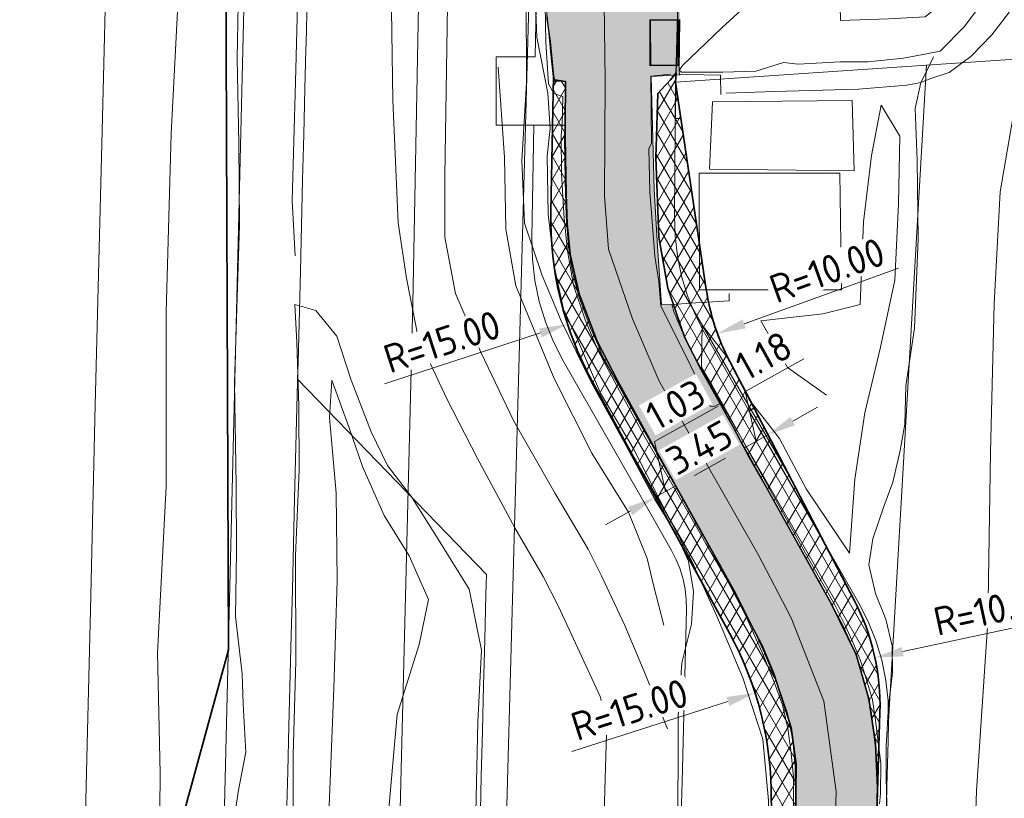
# Model space of a CAD drawing. Header units: metres. Extents: x 250001 to 257773, y 598992 to 609118.
# Tile 463 of 656: x 253812 to 253855, y 603833 to 603867. Entities that reach past the tile are written whole.
import ezdxf
from ezdxf.lldxf.tags import DXFTag

# ---------------------------------------------------------------- set-up
doc = ezdxf.new("R2010")
doc.units = ezdxf.units.M
for name, color, linetype, lineweight in [('B-WE-GR-GRAS-GV', 252, 'Continuous', 13), ('B-WE-GW-TALUD-G', 252, 'Continuous', 18), ('B-WE-IE-TERREINAFSCHEIDING_KUNSTMATIG_HEKWERK_RASTER-G', 252, 'IE-TERREINAFSCHEIDING-KUNSTMATIG', 18), ('B-WE-KG-GRENS_PERCEEL-G', 150, 'KG-PERCEEL', 18), ('B-WE-KW-KUNSTWERK-G', 252, 'Continuous', 18), ('B-WE-OG-HOOGTELIJN-G', 252, 'Continuous', 18), ('B-WE-OG-TERREIN_ERF-GV', 7, 'Continuous', 18), ('B-WE-VH-VERHARDING_ASFALT-G', 252, 'Continuous', 18), ('B-WE-VH-VERHARDING_BETON-G', 252, 'Continuous', 18), ('B-WE-VH-VERHARDING_BETONSTRAATSTEEN-G', 252, 'Continuous', 18), ('B-WE-VH-VERHARDING_GESLOTEN-GV', 252, 'Continuous', 18), ('N-WE-VH-KANTVERHARDING-G', 210, 'Continuous', 35), ('N-WE-VH-VERHARDING_ASFALT-A', 252, 'Continuous', 18), ('X-XX-AL-AANKLEDING-M', 7, 'Continuous', 18), ('X-XX-AL-REFERENTIE-G', 7, 'Continuous', 18)]:
    doc.layers.add(name, color=color, linetype=linetype, lineweight=lineweight)
doc.layers.add('HULPLIJN', color=220, linetype='Continuous', plot=False)
doc.layers.add('HULPLIJN ARCERING', color=220, linetype='Continuous', plot=False)
doc.layers.add('N-WE-KG-GRENS INMETING-G', color=240, linetype='FENCELINE1', lineweight=35, plot=False)
doc.styles.add('NLCS-ISO-ANNOTATIEF-T25', font='NLCS-ISO.ttf', dxfattribs={"height": 2.5})
doc.styles.get("Standard").update_dxf_attribs({"font": 'NLCS-ISO.ttf'})
doc.linetypes.add('FENCELINE1', pattern='A,6.35,-2.54,[133,ltypeshp.shx,S=2.54,R=0,X=-2.54,Y=0],-2.54,25.4', length=36.83)
doc.linetypes.add('IE-TERREINAFSCHEIDING-KUNSTMATIG', pattern='A,4,[82,NLCS.shx,S=0.75,R=90,X=0,Y=0],4,-2', length=10)
tags = doc.linetypes.add('KG-PERCEEL', pattern='A,5.5,-2,["P",Standard,S=1.8,R=0,X=-0.5,Y=-0.9],-2,5.5,-2,[5,NLCS.SHX,S=0.75,R=0,X=0,Y=0],-2', length=19).pattern_tags.tags
tags[6] = DXFTag(74, 10)
doc.dimstyles.new('NLCS-ANNOTATIEF-T25-PIJL_L2_H1', dxfattribs={"dimtxt": 2.5, "dimasz": 2.5, "dimexe": 2, "dimexo": 2, "dimgap": 0.7, "dimtad": 1, "dimzin": 0, "dimdsep": 46, "dimtxsty": 'NLCS-ISO-ANNOTATIEF-T25', "dimcen": 0, "dimdle": 2, "dimclrd": 256, "dimclre": 256, "dimclrt": 256, "dimadec": 1, "dimazin": 0, "dimtfac": 1, "dimtdec": 3, "dimtofl": 0, "dimtmove": 0, "dimatfit": 3, "dimfxl": 2, "dimfxlon": 1, "dimtfillclr": 256, "dimtolj": 1, "dimtzin": 0, "dimlwd": -1, "dimlwe": -1, "dimarcsym": 0})
pattern_1 = [(59.99999999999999, (0, 0), (-0.4330127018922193, 0.2500000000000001), []), (120, (0, 0), (-0.4330127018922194, -0.2499999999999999), [])]

# ---------------------------------------------------------------- blocks, each defined once
blk = doc.blocks.new('BS2021-132-Xref-KAD-20210617')
at = {"layer": 'B-WE-KG-GRENS_PERCEEL-G', "flags": 128}
for points in [[(253823.066, 603694.22), (253824.846, 603714.819), (253825.742, 603745.812), (253827.078, 603745.812), (253827.218, 603749.437), (253825.846, 603749.462), (253827.756, 603815.568), (253827.88, 603817.7), (253828.81, 603854.54), (253829.44, 603887.65), (253830.8, 603925.15), (253830.92, 603939.77), (253836.27, 604122.77), (253836.41, 604125.016)], [(253829.319, 603700.791), (253838.25, 604026.06)]]:
    blk.add_lwpolyline(points, dxfattribs=at)
blk = doc.blocks.new('*D51')
at = {"layer": 'Defpoints', "color": 0, "transparency": 16777216}
for p in [(253849.0997127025, 603838.9806816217), (253839.3231047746, 603836.8787926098)]:
    blk.add_point(p, dxfattribs=at)
at = {"layer": 'X-XX-AL-AANKLEDING-M', "transparency": 16777216}
blk.add_line((253857.3609464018, 603840.7567778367), (253850.3217886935, 603839.2434177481), dxfattribs=at)
blk.add_solid([(253850.2779993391, 603839.44709708), (253850.365578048, 603839.0397384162), (253849.0997127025, 603838.9806816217)], dxfattribs=at)
at = {"layer": 'X-XX-AL-AANKLEDING-M', "transparency": 16777216, "insert": (253854.2474713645, 603841.0846851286), "char_height": 1.25, "attachment_point": 5, "rotation": 12.133422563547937, "style": 'NLCS-ISO-ANNOTATIEF-T25', "bg_fill": 3, "box_fill_scale": 1.1, "bg_fill_color": 256, "bg_fill_true_color": 13158600, "bg_fill_transparency": 0}
blk.add_mtext('\\A1;R=10.00', dxfattribs=at)
blk = doc.blocks.new('*D52')
at = {"layer": 'Defpoints', "color": 0, "transparency": 16777216}
for p in [(253843.8366348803, 603837.430835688), (253829.5460443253, 603832.8724344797)]:
    blk.add_point(p, dxfattribs=at)
at = {"layer": 'X-XX-AL-AANKLEDING-M', "transparency": 16777216}
blk.add_line((253835.7862688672, 603834.8629363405), (253842.6457523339, 603837.0509689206), dxfattribs=at)
blk.add_solid([(253842.5824412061, 603837.249449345), (253842.7090634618, 603836.8524884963), (253843.8366348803, 603837.430835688)], dxfattribs=at)
at = {"layer": 'X-XX-AL-AANKLEDING-M', "transparency": 16777216, "insert": (253838.3242732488, 603836.6959076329), "char_height": 1.25, "attachment_point": 5, "rotation": 17.691601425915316, "style": 'NLCS-ISO-ANNOTATIEF-T25', "bg_fill": 3, "box_fill_scale": 1.1, "bg_fill_color": 256, "bg_fill_true_color": 13158600, "bg_fill_transparency": 0}
blk.add_mtext('\\A1;R=15.00', dxfattribs=at)
blk = doc.blocks.new('*D53')
at = {"layer": 'Defpoints', "color": 0, "transparency": 16777216}
for p in [(253849.8594276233, 603858.2812406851), (253835.5983718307, 603853.6312635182)]:
    blk.add_point(p, dxfattribs=at)
at = {"layer": 'X-XX-AL-AANKLEDING-M', "transparency": 16777216}
blk.add_line((253827.5646437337, 603851.0117763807), (253834.4099505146, 603853.243765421), dxfattribs=at)
blk.add_solid([(253834.3453674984, 603853.4418356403), (253834.4745335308, 603853.0456952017), (253835.5983718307, 603853.6312635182)], dxfattribs=at)
at = {"layer": 'X-XX-AL-AANKLEDING-M', "transparency": 16777216, "insert": (253830.0908379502, 603852.8609904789), "char_height": 1.25, "attachment_point": 5, "rotation": 18.05913875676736, "style": 'NLCS-ISO-ANNOTATIEF-T25', "bg_fill": 3, "box_fill_scale": 1.1, "bg_fill_color": 256, "bg_fill_true_color": 13158600, "bg_fill_transparency": 0}
blk.add_mtext('\\A1;R=15.00', dxfattribs=at)
blk = doc.blocks.new('*D54')
at = {"layer": 'Defpoints', "color": 0, "transparency": 16777216}
for p in [(253851.5874623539, 603856.6166243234), (253842.1821982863, 603853.2194184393)]:
    blk.add_point(p, dxfattribs=at)
at = {"layer": 'X-XX-AL-AANKLEDING-M', "transparency": 16777216}
blk.add_line((253850.1296464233, 603856.0900574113), (253843.3578562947, 603853.6440691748), dxfattribs=at)
blk.add_solid([(253843.2870811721, 603853.8400121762), (253843.4286314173, 603853.4481261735), (253842.1821982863, 603853.2194184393)], dxfattribs=at)
at = {"layer": 'X-XX-AL-AANKLEDING-M', "transparency": 16777216, "insert": (253847.0003527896, 603855.9964019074), "char_height": 1.25, "attachment_point": 5, "rotation": 19.859851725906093, "style": 'NLCS-ISO-ANNOTATIEF-T25', "bg_fill": 3, "box_fill_scale": 1.1, "bg_fill_color": 256, "bg_fill_true_color": 13158600, "bg_fill_transparency": 0}
blk.add_mtext('\\A1;R=10.00', dxfattribs=at)
blk = doc.blocks.new('*D55')
at = {"layer": 'Defpoints', "color": 0, "transparency": 16777216}
for p in [(253843.5929118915, 603847.7901388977), (253840.579, 603846.1185000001)]:
    blk.add_point(p, dxfattribs=at)
at = {"layer": 'X-XX-AL-AANKLEDING-M', "transparency": 16777216}
for p, q in [((253843.3669410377, 603848.1975571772), (253842.8819094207, 603849.0720537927)), ((253840.3530291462, 603846.5259182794), (253839.8679975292, 603847.4004148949)), ((253841.4461499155, 603847.1322078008), (253842.2738202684, 603847.5912676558))]:
    blk.add_line(p, q, dxfattribs=at)
for points in [[(253842.1727720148, 603847.7734544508), (253842.3748685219, 603847.4090808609), (253843.3669410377, 603848.1975571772)], [(253841.345101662, 603847.3143945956), (253841.547198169, 603846.9500210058), (253840.3530291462, 603846.5259182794)]]:
    blk.add_solid(points, dxfattribs=at)
at = {"layer": 'X-XX-AL-AANKLEDING-M', "transparency": 16777216, "insert": (253841.3870792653, 603848.2143719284), "char_height": 1.25, "attachment_point": 5, "rotation": 29.014543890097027, "style": 'NLCS-ISO-ANNOTATIEF-T25', "bg_fill": 3, "box_fill_scale": 1.1, "bg_fill_color": 256, "bg_fill_true_color": 13158600, "bg_fill_transparency": 0}
blk.add_mtext('\\A1;3.45', dxfattribs=at)
at = {"layer": 'Defpoints', "color": 0, "transparency": 16777216}
blk.add_point((253843.3669410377, 603848.1975571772), dxfattribs=at)
blk = doc.blocks.new('*D56')
at = {"layer": 'Defpoints', "color": 0, "transparency": 16777216}
for p in [(253844.3950744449, 603848.7678020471), (253844.5116848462, 603848.5575571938), (253843.5929118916, 603847.7901388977)]:
    blk.add_point(p, dxfattribs=at)
at = {"layer": 'X-XX-AL-AANKLEDING-M', "transparency": 16777216}
for p, q in [((253843.4022400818, 603850.6756927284), (253845.9820050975, 603852.1065359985)), ((253843.8810077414, 603848.482679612), (253843.4022400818, 603850.6756927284)), ((253845.4881952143, 603849.3740915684), (253846.5813159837, 603849.9803810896)), ((253844.3950744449, 603848.7678020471), (253843.9100428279, 603849.6422986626)), ((253843.3669410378, 603848.1975571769), (253842.8819094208, 603849.0720537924)), ((253843.3669410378, 603848.1975571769), (253844.3950744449, 603848.7678020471)), ((253842.2738202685, 603847.5912676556), (253841.1806994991, 603846.9849781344))]:
    blk.add_line(p, q, dxfattribs=at)
for points in [[(253845.3871469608, 603849.5562783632), (253845.5892434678, 603849.1919047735), (253844.3950744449, 603848.7678020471)], [(253842.1727720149, 603847.7734544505), (253842.374868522, 603847.4090808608), (253843.3669410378, 603848.1975571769)]]:
    blk.add_solid(points, dxfattribs=at)
at = {"layer": 'X-XX-AL-AANKLEDING-M', "transparency": 16777216, "insert": (253844.219216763, 603852.2437485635), "char_height": 1.25, "attachment_point": 5, "rotation": 29.01454389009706, "style": 'NLCS-ISO-ANNOTATIEF-T25', "bg_fill": 3, "box_fill_scale": 1.1, "bg_fill_color": 256, "bg_fill_true_color": 13158600, "bg_fill_transparency": 0}
blk.add_mtext('\\A1;1.18', dxfattribs=at)
blk = doc.blocks.new('*D57')
at = {"layer": 'Defpoints', "color": 0, "transparency": 16777216}
for p in [(253840.579, 603846.1185000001), (253839.4488512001, 603846.0244241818), (253840.0369731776, 603844.9640589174)]:
    blk.add_point(p, dxfattribs=at)
at = {"layer": 'X-XX-AL-AANKLEDING-M', "transparency": 16777216}
for p, q in [((253839.4221725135, 603848.4681843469), (253842.2205616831, 603850.0202855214)), ((253839.9009401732, 603846.2751712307), (253839.4221725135, 603848.4681843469)), ((253840.3530291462, 603846.5259182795), (253839.8679975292, 603847.400414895)), ((253841.4461499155, 603847.1322078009), (253842.5392706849, 603847.7384973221)), ((253839.5519415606, 603845.8385555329), (253838.9638195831, 603846.8989207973)), ((253840.3530291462, 603846.5259182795), (253839.4488512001, 603846.0244241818)), ((253838.3557304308, 603845.4181346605), (253837.2626096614, 603844.8118451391))]:
    blk.add_line(p, q, dxfattribs=at)
for points in [[(253841.345101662, 603847.3143945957), (253841.5471981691, 603846.9500210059), (253840.3530291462, 603846.5259182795)], [(253838.2546821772, 603845.6003214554), (253838.4567786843, 603845.2359478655), (253839.4488512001, 603846.0244241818)]]:
    blk.add_solid(points, dxfattribs=at)
at = {"layer": 'X-XX-AL-AANKLEDING-M', "transparency": 16777216, "insert": (253840.3484612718, 603850.0968691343), "char_height": 1.25, "attachment_point": 5, "rotation": 29.01454389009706, "style": 'NLCS-ISO-ANNOTATIEF-T25', "bg_fill": 3, "box_fill_scale": 1.1, "bg_fill_color": 256, "bg_fill_true_color": 13158600, "bg_fill_transparency": 0}
blk.add_mtext('\\A1;1.03', dxfattribs=at)
blk = doc.blocks.new('BS2021-132-Xref-BGT-GRIJS-20210617-aangepast')
at = {"layer": 'B-WE-GR-GRAS-GV', "flags": 128}
for points in [[(253824.169, 603867.962), (253824.119, 603865.962), (253824.113, 603865.715), (253824.069, 603863.963), (253824.019, 603861.964), (253823.969, 603859.964), (253823.919, 603857.965), (253823.868, 603855.965), (253823.768, 603851.967), (253823.749, 603851.208), (253832.036, 603842.627), (253832.015, 603841.757), (253831.964, 603839.757), (253831.914, 603837.758), (253831.864, 603835.758), (253831.814, 603833.759), (253831.776, 603832.269)], [(253840.594, 603832.047), (253840.631, 603833.538), (253840.82, 603841.081), (253840.811, 603841.534), (253840.761, 603841.984), (253840.671, 603842.428), (253840.541, 603842.862), (253840.372, 603843.282), (253840.165, 603843.685), (253839.474, 603844.895), (253835.41, 603852.017), (253834.98, 603852.855), (253834.627, 603853.727), (253834.354, 603854.628), (253834.163, 603855.55), (253834.055, 603856.485), (253834.031, 603857.426), (253834.127, 603862.372), (253832.462, 603862.372), (253832.462, 603865.372), (253834.186, 603865.372), (253834.702, 603891.898)], [(253851.851, 603982.129), (253851.141, 603927.085), (253851.141, 603888.088), (253858.931, 603887.39), (253858.504, 603865.485), (253851.358, 603865.004), (253849.7, 603836.172), (253849.678, 603835.311), (253849.628, 603833.312), (253849.591, 603831.822), (253849.578, 603831.313), (253849.528, 603829.313), (253849.428, 603825.315), (253849.377, 603823.315), (253849.277, 603819.317), (253849.227, 603817.317), (253849.197, 603816.142), (253849.177, 603815.318), (253849.127, 603813.318), (253849.114, 603812.828), (253849.107, 603812.55), (253849.076, 603811.319), (253849.026, 603809.32), (253848.976, 603807.32)], [(253811.388, 603826.337), (253811.71, 603826.815), (253812.073, 603827.261), (253812.475, 603827.673), (253812.912, 603828.046), (253813.382, 603828.379), (253813.88, 603828.667), (253814.402, 603828.909), (253814.944, 603829.103), (253815.501, 603829.247), (253816.069, 603829.34), (253816.643, 603829.381), (253817.218, 603829.37), (253817.79, 603829.306), (253818.354, 603829.192), (253818.905, 603829.026), (253819.439, 603828.812), (253819.952, 603828.549), (253820.438, 603828.242), (253823.105, 603938.143)], [(253823.105, 603938.143), (253820.438, 603828.242)], [(253823.279, 603832.482), (253823.317, 603833.972), (253823.367, 603835.972), (253823.467, 603839.97), (253823.517, 603841.97), (253823.567, 603843.969), (253823.618, 603845.969), (253823.718, 603849.967), (253823.746, 603851.095), (253823.749, 603851.208), (253823.768, 603851.967), (253823.868, 603855.965), (253823.919, 603857.965), (253823.969, 603859.964), (253824.019, 603861.964), (253824.069, 603863.963), (253824.113, 603865.715), (253824.119, 603865.962), (253824.169, 603867.962)], [(253849.591, 603831.822), (253849.628, 603833.312), (253849.678, 603835.311), (253849.7, 603836.172), (253849.682, 603837.078), (253849.581, 603837.978), (253849.4, 603838.865), (253849.139, 603839.732), (253848.801, 603840.573), (253848.388, 603841.379), (253841.614, 603853.25), (253841.205, 603854.048), (253840.869, 603854.879), (253840.609, 603855.737), (253840.427, 603856.615), (253840.324, 603857.505), (253840.301, 603858.401), (253840.346, 603864.262), (253840.364, 603864.678), (253840.123, 603864.361), (253839.699, 603863.91), (253839.567, 603863.758), (253839.478, 603860.958), (253839.605, 603857.459), (253840.005, 603855.218), (253840.749, 603853.03), (253841.472, 603851.617), (253842.878, 603849.113), (253843.182, 603848.531), (253845.136, 603845.008), (253847.178, 603841.364), (253848.273, 603839.113), (253848.837, 603837.167), (253849.122, 603835.212), (253849.217, 603833.257), (253849.015, 603826.653)], [(253845.608, 603831.81), (253845.639, 603834.286), (253845.423, 603835.915), (253844.663, 603838.289), (253844.141, 603839.519), (253841.957, 603843.65), (253839.201, 603848.587), (253837.79, 603851.156), (253836.9, 603852.885), (253836.105, 603854.966), (253835.712, 603856.689), (253835.578, 603858.037), (253835.545, 603859.338), (253835.494, 603861.837), (253835.497, 603862.372), (253834.127, 603862.372), (253834.031, 603857.426), (253834.055, 603856.485), (253834.163, 603855.55), (253834.354, 603854.628), (253834.627, 603853.727), (253834.98, 603852.855), (253835.41, 603852.017), (253839.474, 603844.895), (253840.165, 603843.685), (253840.372, 603843.282), (253840.541, 603842.862), (253840.671, 603842.428), (253840.761, 603841.984), (253840.811, 603841.534), (253840.82, 603841.081), (253840.631, 603833.538), (253840.594, 603832.047)], [(253831.776, 603832.269), (253831.814, 603833.759), (253831.864, 603835.758), (253831.914, 603837.758), (253831.964, 603839.757), (253832.015, 603841.757), (253832.036, 603842.627), (253823.749, 603851.208), (253823.746, 603851.095), (253823.718, 603849.967), (253823.618, 603845.969), (253823.567, 603843.969), (253823.517, 603841.97), (253823.467, 603839.97), (253823.367, 603835.972), (253823.317, 603833.972), (253823.279, 603832.482)]]:
    blk.add_lwpolyline(points, dxfattribs=at)
blk.add_lwpolyline([(253851.358, 603865.004), (253840.346, 603864.262), (253840.301, 603858.401), (253840.324, 603857.505), (253840.427, 603856.615), (253840.609, 603855.737), (253840.869, 603854.879), (253841.205, 603854.048), (253841.614, 603853.25), (253848.388, 603841.379), (253848.801, 603840.573), (253849.139, 603839.732), (253849.4, 603838.865), (253849.581, 603837.978), (253849.682, 603837.078), (253849.7, 603836.172)], close=True, dxfattribs=at)
at = {"layer": 'B-WE-OG-TERREIN_ERF-GV', "flags": 128}
blk.add_lwpolyline([(253858.931, 603887.39), (253851.141, 603888.088), (253850.164, 603888.176), (253845.826, 603888.565), (253841.054, 603889.053), (253840.92, 603883.817), (253840.758, 603878.784), (253840.665, 603874.748), (253840.613, 603873.508), (253840.491, 603868.958), (253840.382, 603865.083), (253840.364, 603864.678), (253840.346, 603864.262), (253851.358, 603865.004), (253858.504, 603865.485)], close=True, dxfattribs=at)
at = {"layer": 'B-WE-VH-VERHARDING_GESLOTEN-GV', "flags": 128}
for points in [[(253834.698, 603867.042), (253834.832, 603866.044), (253834.982, 603864.529), (253835.035, 603864.358), (253835.507, 603864.291), (253835.497, 603862.372), (253835.494, 603861.837), (253835.545, 603859.338), (253835.578, 603858.037), (253835.712, 603856.689), (253836.105, 603854.966), (253836.9, 603852.885), (253837.79, 603851.156), (253839.201, 603848.587), (253841.957, 603843.65), (253844.141, 603839.519), (253844.663, 603838.289), (253845.423, 603835.915), (253845.639, 603834.286), (253845.608, 603831.81), (253845.474, 603826.786), (253845.433, 603823.377), (253845.183, 603813.701), (253844.913, 603802.88)], [(253848.36, 603802.513), (253848.636, 603813.742), (253848.909, 603823.305), (253849.015, 603826.653), (253849.217, 603833.257), (253849.122, 603835.212), (253848.837, 603837.167), (253848.273, 603839.113), (253847.178, 603841.364), (253845.136, 603845.008), (253843.182, 603848.531), (253842.878, 603849.113), (253841.472, 603851.617), (253840.749, 603853.03), (253840.005, 603855.218), (253839.605, 603857.459), (253839.478, 603860.958), (253839.567, 603863.758), (253839.699, 603863.91), (253840.123, 603864.361), (253840.364, 603864.678), (253840.382, 603865.083), (253840.491, 603868.958)]]:
    blk.add_lwpolyline(points, dxfattribs=at)
blk.add_lwpolyline([(253834.947, 603878.398), (253835.056, 603882.513), (253835.183, 603886.502), (253835.252, 603889.738), (253835.296, 603891.886), (253834.702, 603891.898), (253834.186, 603865.372), (253832.462, 603865.372), (253832.462, 603862.372), (253835.497, 603862.372), (253835.507, 603864.291), (253835.035, 603864.358), (253834.982, 603864.529), (253834.832, 603866.044), (253834.698, 603867.042), (253834.717, 603870.297), (253834.781, 603873.638)], close=True, dxfattribs=at)
blk = doc.blocks.new('BS2021-132-Xref-toegangsweg gearceerd-aangepast')
at = {"layer": 'N-WE-VH-VERHARDING_ASFALT-A'}
h = blk.add_hatch(color=256, dxfattribs=at)
h.dxf.hatch_style = 1
h.paths.add_polyline_path([(253846.7504363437, 603965.3668962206), (253846.746, 603965.367), (253846.575, 603958.723), (253846.437, 603952.485), (253846.297, 603946.278), (253846.154, 603940.845), (253846.082, 603937.969), (253845.948, 603933.286), (253845.867, 603929.107), (253845.75, 603926.963), (253845.681, 603923.109), (253845.653, 603922.123), (253845.594, 603919.395), (253845.396, 603916.923), (253845.067, 603915.087), (253844.577, 603913.465), (253844.085, 603912.25), (253843.235, 603910.548), (253842.175, 603908.444), (253841.451, 603907.112), (253840.677, 603905.649), (253840.409, 603905.115), (253840.248, 603904.867), (253839.979, 603904.774), (253838.732, 603904.7), (253836.83, 603904.766), (253835.586, 603904.804), (253835.475, 603903.919), (253835.491, 603903.027), (253835.452, 603901.442), (253835.29, 603899.665), (253835.273, 603898.707), (253835.359, 603898.333), (253835.352, 603896.527), (253835.291, 603894.623), (253835.287, 603891.68), (253835.243, 603889.711), (253835.149, 603886.59), (253835.038, 603882.768), (253834.976, 603880.589), (253834.906, 603876.948), (253834.848, 603874.495), (253834.743, 603871.151), (253834.666, 603868.823), (253834.709, 603867.189), (253834.879, 603865.323), (253834.983, 603864.375), (253835.034, 603864.295), (253835.093, 603864.297), (253835.501, 603864.306), (253835.494, 603862.814), (253835.473, 603861.795), (253835.495, 603859.945), (253835.545, 603858.388), (253835.65, 603857.034), (253835.816, 603855.91), (253836.107, 603854.808), (253836.609, 603853.454), (253836.944, 603852.712), (253837.126, 603852.254), (253837.612, 603851.35), (253838.789, 603849.234), (253840.283, 603846.594), (253841.193, 603844.976), (253842.325, 603843.001), (253842.92, 603841.939), (253843.672, 603840.431), (253844.251, 603839.182), (253844.827, 603837.813), (253845.262, 603836.525), (253845.489, 603835.342), (253845.595, 603834.209), (253845.61, 603832.723), (253845.573, 603830.311), (253845.45, 603826.841), (253845.469, 603825.922), (253845.348, 603821.666), (253845.284, 603818.861), (253845.173, 603814.729), (253845.04, 603809.354), (253844.928, 603805.225), (253844.813, 603800.331), (253844.704, 603795.879), (253844.629, 603794.501), (253844.579, 603791.597), (253844.474, 603787.57), (253844.384, 603784.194), (253844.276, 603779.764), (253844.196, 603776.868), (253844.1742011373, 603776.868525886), (253847.7274974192, 603776.6588352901), (253847.765, 603776.658), (253847.842, 603779.775), (253847.984, 603784.812), (253848.117, 603790.704), (253848.22, 603794.317), (253848.182, 603795.85), (253848.301, 603800.298), (253848.426, 603804.596), (253848.601, 603811.36), (253848.691, 603815.248), (253848.808, 603819.289), (253848.903, 603823.084), (253848.986, 603826.454), (253849.142, 603829.925), (253849.194, 603831.672), (253849.193, 603833.419), (253849.126, 603835.023), (253848.949, 603836.52), (253848.678, 603837.734), (253848.378, 603838.788), (253848.154, 603839.371), (253847.669, 603840.434), (253847.205, 603841.286), (253846.324, 603842.899), (253844.792, 603845.634), (253843.583, 603847.759), (253842.318, 603850.143), (253842.028, 603850.646), (253841.551, 603851.486), (253841.154, 603852.23), (253840.604, 603853.374), (253840.286, 603854.146), (253840.1768707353, 603854.5001351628), (253839.721, 603854.473), (253839.556, 603857.037), (253839.409, 603859.553), (253839.316, 603862.867), (253839.28, 603864.518), (253840.5132607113, 603864.5768023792), (253840.503, 603864.792), (253840.536, 603867.021), (253840.555, 603869.244), (253840.659, 603871.445), (253840.676, 603871.832), (253840.872, 603876.593), (253840.979, 603879.794), (253841.002, 603883.661), (253841.128, 603888.688), (253841.186, 603888.789), (253841.309, 603888.862), (253843.292, 603888.679), (253846.738, 603888.351), (253850.084, 603888.019), (253850.226, 603889.967), (253850.257, 603892.024), (253850.331, 603894.641), (253850.402, 603896.829), (253850.476, 603900.088), (253850.669, 603904.507), (253850.511, 603904.623), (253849.974, 603904.643), (253847.459, 603904.73), (253845.052, 603904.738), (253844.319, 603904.785), (253844.413, 603905.25), (253844.686, 603905.72), (253845.103, 603906.552), (253845.807, 603907.855), (253846.592, 603909.454), (253847.288, 603910.85), (253847.821, 603912.006), (253848.209, 603912.849), (253848.581, 603913.96), (253848.829, 603915.106), (253848.99, 603916.164), (253849.101, 603917.56), (253849.115, 603919.589), (253849.101, 603921.815), (253849.195, 603923.424), (253849.313, 603926.623), (253849.43, 603930.905), (253849.541, 603935.633), (253849.641, 603939.855), (253849.769, 603944.954), (253849.904, 603949.84), (253850.008, 603954.198), (253850.11, 603959.073), (253850.0933146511, 603959.0733882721)])
at = {"layer": 'B-WE-VH-VERHARDING_GESLOTEN-GV', "flags": 128}
for points in [[(253834.709, 603867.189), (253834.879, 603865.323), (253834.983, 603864.375), (253835.034, 603864.295), (253835.093, 603864.297), (253835.501, 603864.306), (253835.494, 603862.814), (253835.473, 603861.795), (253835.495, 603859.945), (253835.545, 603858.388), (253835.65, 603857.034), (253835.816, 603855.91), (253836.107, 603854.808), (253836.609, 603853.454), (253836.944, 603852.712), (253837.126, 603852.254), (253837.612, 603851.35), (253838.789, 603849.234), (253840.283, 603846.594), (253841.193, 603844.976), (253842.325, 603843.001), (253842.92, 603841.939), (253843.672, 603840.431), (253844.251, 603839.182), (253844.827, 603837.813), (253845.262, 603836.525), (253845.489, 603835.342), (253845.595, 603834.209), (253845.61, 603832.723)], [(253849.194, 603831.672), (253849.193, 603833.419), (253849.126, 603835.023), (253848.949, 603836.52), (253848.678, 603837.734), (253848.378, 603838.788), (253848.154, 603839.371), (253847.669, 603840.434), (253847.205, 603841.286), (253846.324, 603842.899), (253844.792, 603845.634), (253843.583, 603847.759), (253842.318, 603850.143), (253842.028, 603850.646), (253841.551, 603851.486), (253841.154, 603852.23), (253840.604, 603853.374), (253840.286, 603854.146), (253840.1768707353, 603854.5001351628), (253839.721, 603854.473), (253839.556, 603857.037), (253839.409, 603859.553), (253839.316, 603862.867), (253839.28, 603864.518), (253840.5132607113, 603864.5768023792), (253840.503, 603864.792), (253840.536, 603867.021)]]:
    blk.add_lwpolyline(points, dxfattribs=at)
blk = doc.blocks.new('BS2021-132-Xref-inmeting-2d-Provincie-20211104')
at = {"layer": 'B-WE-GW-TALUD-G'}
for points in [[(253821.175, 603870.063), (253821.088, 603865.305), (253821.167, 603861.569), (253821.189, 603857.984), (253821.087, 603854.819), (253820.979, 603851.049), (253821.049, 603846.564), (253821.061, 603843.621), (253821.023, 603840.792), (253821.309, 603838.272), (253821.361, 603836.937), (253821.481, 603834.832), (253821.158, 603833.154), (253820.908, 603831.537), (253820.927, 603830.392), (253820.935, 603827.998), (253820.691, 603825.529)], [(253839.906, 603807.382), (253840.141, 603813.406), (253840.276, 603819.593), (253840.476, 603824.478), (253840.408, 603828.886), (253840.434, 603831.601), (253840.455, 603834.251), (253840.465, 603836.42), (253840.618, 603838.746), (253841.047, 603840.457), (253841.13, 603841.892), (253840.917, 603843.213), (253840.34, 603844.466), (253839.435, 603845.923), (253838.177, 603848.287), (253836.635, 603851.076), (253835.314, 603853.77), (253834.491, 603855.77), (253833.718, 603858.068), (253833.589, 603860.822), (253833.801, 603864.237), (253833.777, 603868.124)], [(253851.666, 603865.37), (253851.403, 603864.823), (253851.115, 603864.242), (253850.868, 603863.112), (253850.958, 603860.814), (253850.997, 603857.386), (253850.841, 603853.46), (253850.46, 603850.917), (253850.406, 603849.236), (253850.214, 603848.074), (253849.879, 603846.688), (253849.497, 603845.617), (253849.008, 603844.199), (253848.838, 603843.061), (253849.124, 603841.801), (253849.579, 603840.666), (253849.86, 603839.501), (253849.867, 603838.305), (253849.7, 603836.845), (253849.588, 603835.096), (253849.598, 603833.717), (253849.674, 603830.221)], [(253823.549, 603830.331), (253823.559, 603834.706), (253823.669, 603838.821), (253823.651, 603843.474), (253823.81, 603847.216), (253823.8, 603850.014), (253823.711, 603852.84), (253823.632, 603854.491), (253824.547, 603854.234), (253825.476, 603853.108), (253826.1, 603851.166), (253826.981, 603848.906), (253827.7, 603847.418), (253828.745, 603846.05), (253829.915, 603844.183), (253831.274, 603841.989), (253831.82, 603839.304), (253831.667, 603836.155), (253831.552, 603831.495)]]:
    blk.add_lwpolyline(points, dxfattribs=at)
at = {"layer": 'B-WE-IE-TERREINAFSCHEIDING_KUNSTMATIG_HEKWERK_RASTER-G'}
blk.add_lwpolyline([(253815.054, 603823.621), (253814.606, 603824.039), (253814.39, 603824.194), (253814.27, 603824.307), (253814.281, 603825.046), (253814.275, 603825.643), (253814.273, 603826.148), (253814.364, 603829.093), (253814.434, 603832.099), (253814.511, 603835.163), (253814.656, 603841.078), (253814.861, 603850.066), (253815.164, 603862.123), (253815.388, 603871.011), (253815.636, 603880.055), (253815.869, 603888.969), (253816.114, 603897.967), (253816.356, 603906.896)], dxfattribs=at)
at = {"layer": 'B-WE-KW-KUNSTWERK-G'}
for points in [[(253841.969, 603863.401), (253848.104, 603863.452), (253848.192, 603860.372), (253841.837, 603860.439)], [(253841.383, 603860.262), (253841.39, 603855.136), (253847.635, 603855.143), (253847.558, 603860.27)]]:
    blk.add_lwpolyline(points, close=True, dxfattribs=at)
at = {"layer": 'B-WE-OG-HOOGTELIJN-G'}
for points in [[(253819.18, 603907.465), (253818.938, 603900.456), (253818.743, 603892.363), (253818.686, 603884.153), (253818.67, 603877.283), (253818.615, 603870.228), (253818.189, 603861.994), (253817.971, 603854.152), (253817.969, 603846.495), (253817.588, 603839.195), (253817.716, 603833.895), (253817.682, 603830.756), (253817.106, 603829.225), (253817.355, 603828.045), (253818.422, 603827.771), (253819.39, 603827.408), (253819.98, 603826.956)], [(253855.151, 603867.542), (253854.235, 603866.342), (253853.309, 603865.386), (253852.366, 603864.682), (253851.512, 603864.404), (253851.115, 603864.242), (253850.502, 603864.134), (253848.378, 603863.955), (253844.696, 603863.853), (253842.571, 603863.781)], [(253843.638, 603806.164), (253843.871, 603812.667), (253844.037, 603819.769), (253844.282, 603825.647), (253844.33, 603829.1), (253844.431, 603832.706), (253844.171, 603835.394), (253843.302, 603838.098), (253842.154, 603840.802), (253841.074, 603843.192), (253839.905, 603845.419), (253838.487, 603848.187), (253837.054, 603850.598), (253836.032, 603852.963), (253835.417, 603854.289), (253835.035, 603856.12), (253834.747, 603858.457), (253834.709, 603861.027), (253834.835, 603862.222), (253834.742, 603863.776), (253834.253, 603866.242), (253834.157, 603868.863)], [(253826.375, 603904.767), (253825.865, 603901.365), (253825.241, 603897.93), (253824.818, 603893.332), (253824.328, 603888.246), (253824.155, 603881.82), (253823.941, 603875.705), (253823.806, 603869.925), (253823.658, 603864.273), (253823.504, 603859.058), (253823.645, 603856.637)], [(253834.587, 603869.281), (253834.646, 603866.012), (253834.762, 603864.195), (253835, 603863.766), (253835.388, 603863.63), (253835.36, 603862.366), (253835.321, 603861.924), (253835.34, 603860.232), (253835.456, 603858.267), (253835.596, 603856.846), (253835.859, 603855.339), (253836.371, 603853.822), (253836.942, 603852.46), (253837.794, 603850.866), (253839.016, 603848.645), (253840.288, 603846.439), (253841.667, 603843.997), (253842.609, 603842.387), (253843.381, 603840.898), (253844.212, 603839.067), (253844.676, 603837.906), (253845.036, 603836.899), (253845.28, 603835.863), (253845.403, 603834.907), (253845.519, 603833.75), (253845.526, 603831.85)], [(253836.212, 603805.259), (253836.544, 603813.204), (253836.96, 603820.675), (253837.113, 603828.503), (253837.263, 603834.168), (253837.33, 603836.098), (253837.031, 603837.265), (253836.05, 603839.389), (253835.189, 603841.257), (253834.528, 603842.541), (253833.286, 603844.681), (253831.641, 603847.725), (253830.296, 603850.349), (253829.044, 603853.051), (253828.533, 603855.648), (253828.165, 603858.088), (253827.93, 603863.474), (253827.85, 603868.444), (253827.899, 603874.435), (253827.975, 603879.344), (253828.036, 603885.261), (253828.163, 603891.559), (253828.287, 603899.025), (253828.665, 603903.885)], [(253831.526, 603903.65), (253831.148, 603894.918), (253831.035, 603886.324), (253830.708, 603877.145), (253830.33, 603867.642), (253830.212, 603860.13), (253830.214, 603857.45), (253830.686, 603854.979), (253831.796, 603852.397), (253833.248, 603849.368), (253835.059, 603846.186), (253836.5, 603843.751), (253837.089, 603842.57), (253838.119, 603840.385), (253838.968, 603838.369), (253839.991, 603835.847)], [(253843.626, 603900.576), (253840.148, 603900.894), (253838.247, 603896.863), (253837.698, 603891.82), (253837.628, 603883.965), (253837.373, 603876.2), (253837.193, 603868.865), (253837.259, 603864.349), (253837.222, 603859.256), (253837.394, 603856.931), (253838.456, 603853.866), (253839.628, 603851.131), (253841.628, 603847.622), (253843.972, 603843.506), (253845.42, 603840.728), (253846.853, 603837.06), (253847.396, 603833.1), (253847.217, 603826.826), (253847.092, 603821.891), (253846.964, 603815.76), (253846.801, 603809.336), (253846.588, 603801.919)], [(253854.247, 603870.791), (253854.354, 603869.589), (253854.414, 603868.574), (253853.026, 603866.706), (253851.962, 603865.625), (253851.739, 603865.584), (253850.359, 603865.312), (253848.79, 603865.148), (253847.578, 603865.161), (253845.726, 603865.049), (253845.087, 603865.12), (253843.871, 603864.749), (253842.413, 603864.694), (253840.601, 603864.703), (253840.503, 603864.792)], [(253856.318, 603866.279), (253855.394, 603864.719), (253855.157, 603862.682), (253854.595, 603859.444), (253854.335, 603854.529), (253854.171, 603848.006), (253854.053, 603840.554), (253853.564, 603833.123), (253853.24, 603823.844), (253852.807, 603815.457), (253852.523, 603805.989), (253852.264, 603797.713), (253852.093, 603790.691), (253851.83, 603783.025), (253851.598, 603776.426)], [(253839.83, 603840.404), (253839.394, 603842.103), (253839.097, 603843.329), (253838.282, 603845.364), (253836.668, 603847.968), (253835.018, 603851.246), (253833.324, 603855.316), (253832.885, 603857.805), (253832.829, 603860.953), (253832.549, 603864.928)], [(253842.318, 603850.143), (253841.996, 603849.991), (253841.867, 603850.032), (253840.812, 603852.204), (253839.7, 603854.427), (253839.61, 603855.504), (253839.435, 603856.617), (253839.214, 603859.451), (253839.169, 603861.327), (253839.291, 603861.588), (253839.26, 603864.525), (253840.119, 603864.61)], [(253849.295, 603832.558), (253849.35, 603832.989), (253849.354, 603834.324), (253849.14, 603836.117), (253848.986, 603837.131), (253848.735, 603838.003), (253848.459, 603838.853), (253848.179, 603839.552), (253847.809, 603840.361), (253847.35, 603841.276), (253846.383, 603842.971), (253844.801, 603845.788), (253843.607, 603847.952), (253842.537, 603849.898), (253841.95, 603850.941), (253841.479, 603851.746), (253841.508, 603853.579), (253842.717, 603852.048), (253843.73, 603850.129), (253844.907, 603848.606), (253846.074, 603846.396), (253847.983, 603843.571), (253848.21, 603846.821), (253848.649, 603849.736), (253849.339, 603852.613), (253849.969, 603855.563), (253850.132, 603858.911), (253850.192, 603861.895), (253849.369, 603863.256), (253848.947, 603861.036), (253848.59, 603858.132), (253848.444, 603854.499), (253846.814, 603854.083), (253844.089, 603853.771), (253845.259, 603851.725), (253846.967, 603850.506)], [(253826.978, 603804.1), (253827.239, 603811.186), (253827.433, 603817.861), (253827.503, 603824.345), (253827.618, 603830.859), (253828.123, 603836.488), (253829.082, 603839.561), (253829.498, 603841.529), (253828.646, 603843.45), (253827.55, 603845.217), (253826.59, 603847.381), (253826.01, 603849.072), (253825.248, 603851.171), (253825.143, 603849.526), (253825.438, 603846.207), (253825.49, 603842.37), (253825.34, 603837.63), (253825.072, 603830.995), (253824.744, 603825.015), (253824.618, 603818.632), (253824.193, 603812.141), (253824.13, 603805.252)]]:
    blk.add_lwpolyline(points, dxfattribs=at)
at = {"layer": 'B-WE-VH-VERHARDING_ASFALT-G'}
for points in [[(253834.709, 603867.189), (253834.879, 603865.323), (253834.983, 603864.375), (253835.034, 603864.295), (253835.093, 603864.297), (253835.501, 603864.306), (253835.494, 603862.814), (253835.473, 603861.795), (253835.495, 603859.945), (253835.545, 603858.388), (253835.65, 603857.034), (253835.816, 603855.91), (253836.107, 603854.808), (253836.609, 603853.454), (253836.944, 603852.712), (253837.126, 603852.254), (253837.612, 603851.35), (253838.789, 603849.234), (253840.283, 603846.594), (253841.193, 603844.976), (253842.325, 603843.001), (253842.92, 603841.939), (253843.672, 603840.431), (253844.251, 603839.182), (253844.827, 603837.813), (253845.262, 603836.525), (253845.489, 603835.342), (253845.595, 603834.209), (253845.61, 603832.723)], [(253849.194, 603831.672), (253849.193, 603833.419), (253849.126, 603835.023), (253848.949, 603836.52), (253848.678, 603837.734), (253848.378, 603838.788), (253848.154, 603839.371), (253847.669, 603840.434), (253847.205, 603841.286), (253846.324, 603842.899), (253844.792, 603845.634), (253843.583, 603847.759), (253842.318, 603850.143), (253842.028, 603850.646), (253841.551, 603851.486), (253841.154, 603852.23), (253840.604, 603853.374), (253840.286, 603854.146), (253840.1768707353, 603854.5001351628), (253839.721, 603854.473), (253839.556, 603857.037), (253839.409, 603859.553), (253839.316, 603862.867), (253839.28, 603864.518), (253840.5132607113, 603864.5768023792), (253840.503, 603864.792), (253840.536, 603867.021)], [(253840.503, 603864.792), (253840.527, 603864.815), (253840.65, 603864.992), (253842.38, 603866.646), (253844.137, 603868.268), (253845.653, 603869.737), (253845.718, 603870.336), (253845.683, 603871.231)], [(253845.653, 603869.737), (253846.087, 603869.713), (253846.797, 603869.659), (253847.498, 603869.631), (253847.592, 603869.731), (253847.576, 603869.368), (253847.561, 603868.261), (253847.589, 603866.968), (253849.688, 603867.05), (253851.309, 603867.135), (253853.081, 603868.562)], [(253840.5132607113, 603864.5768023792), (253840.832, 603864.592), (253842.312, 603864.568), (253842.336, 603863.715)]]:
    blk.add_lwpolyline(points, dxfattribs=at)
at = {"layer": 'B-WE-VH-VERHARDING_BETON-G'}
for points in [[(253839.2203345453, 603864.9795293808), (253840.469, 603864.987), (253840.484, 603867.005), (253839.22, 603866.997)], [(253839.247, 603866.972), (253840.447, 603866.981), (253840.449, 603865.012), (253839.257, 603865.008)]]:
    blk.add_lwpolyline(points, close=True, dxfattribs=at)
at = {"layer": 'B-WE-VH-VERHARDING_BETONSTRAATSTEEN-G'}
blk.add_lwpolyline([(253842.691, 603854.981), (253842.702, 603854.656), (253841.233, 603854.563), (253840.1768707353, 603854.5001351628)], dxfattribs=at)

msp = doc.modelspace()

# ---------------------------------------------------------------- hatches: boundary and pattern name
at = {"layer": 'N-WE-VH-VERHARDING_ASFALT-A'}
h = msp.add_hatch(dxfattribs=at)
h.set_pattern_fill('AVH-ASFALT-SO', color=256, pattern_type=2)
h.set_pattern_definition(pattern_1)
edge = h.paths.add_edge_path()
edge.add_line((253840.346, 603864.262), (253840.364, 603864.678))
edge.add_line((253840.364, 603864.678), (253840.123, 603864.361))
edge.add_line((253840.123, 603864.361), (253839.699, 603863.91))
edge.add_line((253839.699, 603863.91), (253839.567, 603863.758))
edge.add_line((253839.567, 603863.758), (253839.478, 603860.958))
edge.add_line((253839.478, 603860.958), (253839.605, 603857.459))
edge.add_line((253839.605, 603857.459), (253840.005, 603855.218))
edge.add_line((253840.005, 603855.218), (253840.749, 603853.03))
edge.add_line((253840.749, 603853.03), (253841.472, 603851.617))
edge.add_line((253841.472, 603851.617), (253842.878, 603849.113))
edge.add_line((253842.878, 603849.113), (253843.182, 603848.531))
edge.add_line((253843.182, 603848.531), (253845.136, 603845.008))
edge.add_line((253845.136, 603845.008), (253847.178, 603841.364))
edge.add_line((253847.178, 603841.364), (253848.273, 603839.113))
edge.add_line((253848.273, 603839.113), (253848.837, 603837.167))
edge.add_line((253848.837, 603837.167), (253849.122, 603835.212))
edge.add_line((253849.122, 603835.212), (253849.217, 603833.2570000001))
edge.add_line((253849.217, 603833.2570000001), (253849.3184300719, 603836.57306037))
edge.add_arc((253839.3231047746, 603836.8787926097), 10.00000000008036, 358.2480102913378, 387.5361321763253)
edge.add_line((253848.1902994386, 603841.5018715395), (253842.7202676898, 603851.9935453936))
edge.add_arc((253851.5874623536, 603856.6166243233), 9.999999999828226, 188.4249404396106, 207.5361321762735, ccw=False)
edge.add_line((253841.6953758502, 603855.1514879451), (253840.346, 603864.262))
h = msp.add_hatch(dxfattribs=at)
h.set_pattern_fill('AVH-ASFALT-SO', color=256, pattern_type=2)
h.set_pattern_definition(pattern_1)
edge = h.paths.add_edge_path()
edge.add_line((253835.712, 603856.689), (253835.578, 603858.037))
edge.add_line((253835.578, 603858.037), (253835.545, 603859.338))
edge.add_line((253835.545, 603859.338), (253835.494, 603861.837))
edge.add_line((253835.494, 603861.837), (253835.497, 603862.372))
edge.add_line((253835.497, 603862.372), (253835.507, 603864.291))
edge.add_line((253835.507, 603864.291), (253835.035, 603864.358))
edge.add_line((253835.035, 603864.358), (253834.982, 603864.529))
edge.add_line((253834.982, 603864.529), (253834.8624579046, 603858.5827357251))
edge.add_arc((253849.8594276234, 603858.2812406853), 15.00000000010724, 178.8482962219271, 208.6100485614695)
edge.add_line((253836.6909424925, 603851.0985532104), (253842.714529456, 603840.0551219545))
edge.add_arc((253829.5460443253, 603832.8724344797), 14.99999999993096, -0.6890623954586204, 28.610048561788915, ccw=False)
edge.add_line((253844.5449595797, 603832.6920427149), (253845.4150136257, 603822.68085537))
edge.add_line((253845.4150136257, 603822.68085537), (253845.433, 603823.377))
edge.add_line((253845.433, 603823.377), (253845.474, 603826.786))
edge.add_line((253845.474, 603826.786), (253845.608, 603831.81))
edge.add_line((253845.608, 603831.81), (253845.639, 603834.286))
edge.add_line((253845.639, 603834.286), (253845.423, 603835.915))
edge.add_line((253845.423, 603835.915), (253844.663, 603838.289))
edge.add_line((253844.663, 603838.289), (253844.141, 603839.519))
edge.add_line((253844.141, 603839.519), (253841.957, 603843.65))
edge.add_line((253841.957, 603843.65), (253839.201, 603848.587))
edge.add_line((253839.201, 603848.587), (253837.79, 603851.156))
edge.add_line((253837.79, 603851.156), (253836.9, 603852.885))
edge.add_line((253836.9, 603852.885), (253836.105, 603854.966))
edge.add_line((253836.105, 603854.966), (253835.712, 603856.689))

# ---------------------------------------------------------------- linework, layer by layer
at = {"layer": 'HULPLIJN', "flags": 128}
for points in [[(253848.36, 603802.513), (253848.636, 603813.742), (253848.909, 603823.305), (253849.015, 603826.653), (253849.217, 603833.257), (253849.122, 603835.212), (253848.837, 603837.167), (253848.273, 603839.113), (253847.178, 603841.364), (253845.136, 603845.008), (253843.182, 603848.531), (253842.878, 603849.113), (253841.472, 603851.617), (253840.749, 603853.03), (253840.005, 603855.218), (253839.605, 603857.459), (253839.478, 603860.958), (253839.567, 603863.758), (253839.699, 603863.91), (253840.123, 603864.361), (253840.364, 603864.678), (253840.382, 603865.083), (253840.491, 603868.958)], [(253834.698, 603867.042), (253834.832, 603866.044), (253834.982, 603864.529), (253835.035, 603864.358), (253835.507, 603864.291), (253835.497, 603862.372), (253835.494, 603861.837), (253835.545, 603859.338), (253835.578, 603858.037), (253835.712, 603856.689), (253836.105, 603854.966), (253836.9, 603852.885), (253837.79, 603851.156), (253839.201, 603848.587), (253841.957, 603843.65), (253844.141, 603839.519), (253844.663, 603838.289), (253845.423, 603835.915), (253845.639, 603834.286), (253845.608, 603831.81), (253845.474, 603826.786), (253845.433, 603823.377), (253845.183, 603813.701), (253844.913, 603802.88)], [(253840.346, 603864.262), (253840.3336934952, 603862.6591461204)], [(253840.5836861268, 603862.6572267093), (253840.3336934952, 603862.6591461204)], [(253843.7939208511, 603849.9342486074), (253843.576785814, 603849.8103439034)], [(253846.8400786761, 603844.0916327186), (253843.576785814, 603849.8103439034)]]:
    msp.add_lwpolyline(points, dxfattribs=at)
at = {"layer": 'HULPLIJN ARCERING', "flags": 128}
msp.add_lwpolyline([(253840.346, 603864.262), (253840.364, 603864.678), (253840.123, 603864.361), (253839.699, 603863.91), (253839.567, 603863.758), (253839.478, 603860.958), (253839.605, 603857.459), (253840.005, 603855.218), (253840.749, 603853.03), (253841.472, 603851.617), (253842.878, 603849.113), (253843.182, 603848.531), (253845.136, 603845.008), (253847.178, 603841.364), (253848.273, 603839.113), (253848.837, 603837.167), (253849.122, 603835.212), (253849.217, 603833.2570000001), (253849.3184300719, 603836.57306037, 0.1284937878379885), (253848.1902994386, 603841.5018715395), (253842.7202676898, 603851.9935453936, -0.0835821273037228), (253841.6953758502, 603855.1514879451)], format="xyb", close=True, dxfattribs=at)
msp.add_lwpolyline([(253845.608, 603831.81), (253845.639, 603834.286), (253845.423, 603835.915), (253844.663, 603838.289), (253844.141, 603839.519), (253841.957, 603843.65), (253839.201, 603848.587), (253837.79, 603851.156), (253836.9, 603852.885), (253836.105, 603854.966), (253835.712, 603856.689), (253835.578, 603858.037), (253835.545, 603859.338), (253835.494, 603861.837), (253835.497, 603862.372), (253835.507, 603864.291), (253835.035, 603864.358), (253834.982, 603864.529), (253834.8624579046, 603858.5827357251, 0.1305950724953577), (253836.6909424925, 603851.0985532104), (253842.714529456, 603840.0551219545, -0.1285425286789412), (253844.5449595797, 603832.6920427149)], format="xyb", dxfattribs=at)
at = {"layer": 'N-WE-KG-GRENS INMETING-G', "flags": 128}
msp.add_lwpolyline([(253868.0504514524, 603952.5213641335), (253830.0332030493, 603952.2267130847), (253820.307880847, 603945.1552257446), (253820.7067988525, 603839.3185889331), (253815.9446190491, 603821.861), (253814.9402140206, 603786.5628616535), (253863.6689918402, 603784.8908099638)], close=True, dxfattribs=at)
at = {"layer": 'N-WE-VH-KANTVERHARDING-G', "flags": 128}
for points in [[(253840.364, 603864.678), (253840.346, 603864.262), (253841.6953758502, 603855.1514879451, 0.08358212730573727), (253842.7202676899, 603851.9935453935), (253848.1902994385, 603841.5018715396, -0.1284937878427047), (253849.3184300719, 603836.57306037), (253849.015, 603826.653)], [(253834.982, 603864.529), (253834.8624579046, 603858.5827357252, 0.1305950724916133), (253836.6909424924, 603851.0985532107), (253842.7145294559, 603840.0551219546, -0.1285425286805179), (253844.5449595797, 603832.6920427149), (253845.4150136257, 603822.6808553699)]]:
    msp.add_lwpolyline(points, format="xyb", dxfattribs=at)

# ---------------------------------------------------------------- block references
at = {"layer": 'X-XX-AL-REFERENTIE-G'}
for name in ['BS2021-132-Xref-BGT-GRIJS-20210617-aangepast', 'BS2021-132-Xref-KAD-20210617', 'BS2021-132-Xref-toegangsweg gearceerd-aangepast', 'BS2021-132-Xref-inmeting-2d-Provincie-20211104']:
    msp.add_blockref(name, (0, 0), dxfattribs=at)

# ---------------------------------------------------------------- next in the draw order: dimensions: what is measured, and where the dimension line sits
at = {"layer": 'X-XX-AL-AANKLEDING-M'}
for center, mpoint, picture, middle in [((253849.8594276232, 603858.281240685), (253835.5983718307, 603853.6312635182), '*D53', (253830.0908379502, 603852.8609904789)), ((253839.3231047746, 603836.8787926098), (253849.0997127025, 603838.9806816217), '*D51', (253854.2474713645, 603841.0846851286))]:
    dim = msp.add_radius_dim(center=center, mpoint=mpoint, dimstyle='NLCS-ANNOTATIEF-T25-PIJL_L2_H1', override={"dimpost": 'R=<>', "dimtfill": 1}, dxfattribs=at)
    dim.commit()
    dim.dimension.update_dxf_attribs({"geometry": picture, "text_midpoint": middle})

# ---------------------------------------------------------------- next in the draw order: dimensions: what is measured, and where the dimension line sits
for center, mpoint, picture, middle in [((253851.5874623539, 603856.6166243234), (253842.1821982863, 603853.2194184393), '*D54', (253847.3315803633, 603855.0793886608)), ((253829.5460443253, 603832.8724344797), (253843.8366348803, 603837.430835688), '*D52', (253838.6205693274, 603835.7670192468))]:
    dim = msp.add_radius_dim(center=center, mpoint=mpoint, dimstyle='NLCS-ANNOTATIEF-T25-PIJL_L2_H1', override={"dimpost": 'R=<>', "dimtfill": 1}, dxfattribs=at)
    dim.commit()
    dim.dimension.update_dxf_attribs({"geometry": picture, "text_midpoint": middle, "dimtype": 164})

# ---------------------------------------------------------------- next in the draw order: dimensions: what is measured, and where the dimension line sits
dim = msp.add_linear_dim(base=(253844.3950744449, 603848.7678020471), p1=(253843.5929118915, 603847.7901388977), p2=(253844.5116848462, 603848.5575571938), angle=209.0145438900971, dimstyle='NLCS-ANNOTATIEF-T25-PIJL_L2_H1', override={"dimtfill": 1}, dxfattribs=at)
dim.commit()
dim.dimension.update_dxf_attribs({"geometry": '*D56', "text_midpoint": (253843.2354080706, 603851.6980879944)})

# ---------------------------------------------------------------- next in the draw order: dimensions: what is measured, and where the dimension line sits
dim = msp.add_linear_dim(base=(253839.4488512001, 603846.0244241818), p1=(253840.579, 603846.1185000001), p2=(253840.0369731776, 603844.9640589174), angle=209.0145438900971, dimstyle='NLCS-ANNOTATIEF-T25-PIJL_L2_H1', override={"dimtfill": 1}, dxfattribs=at)
dim.commit()
dim.dimension.update_dxf_attribs({"geometry": '*D57', "text_midpoint": (253839.2553405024, 603849.490579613)})

# ---------------------------------------------------------------- next in the draw order: dimensions: what is measured, and where the dimension line sits
dim = msp.add_linear_dim(base=(253843.3669410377, 603848.1975571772), p1=(253840.579, 603846.1185000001), p2=(253843.5929118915, 603847.7901388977), angle=29.014543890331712, dimstyle='NLCS-ANNOTATIEF-T25-PIJL_L2_H1', override={"dimtfill": 1}, dxfattribs=at)
dim.commit()
dim.dimension.update_dxf_attribs({"geometry": '*D55', "text_midpoint": (253841.8599850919, 603847.3617377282), "dimtype": 161})

doc.saveas('drawing.dxf')
